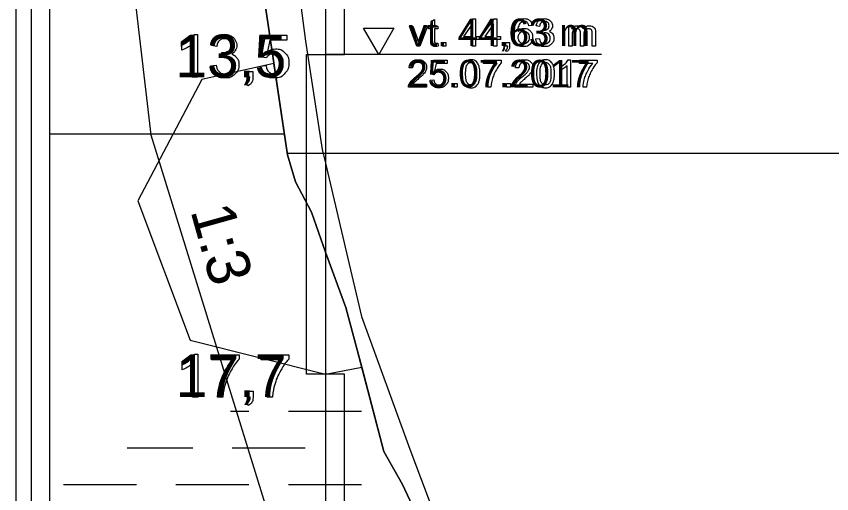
# Model space of a CAD drawing. Extents: x 700746 to 706058, y 6570320 to 6580460.
# Drawn here: x 705174.7 to 705281.9, y 6576366.1 to 6576428.8 of the extents above; entities that cross this region are included whole.
import ezdxf

# ---------------------------------------------------------------- set-up
doc = ezdxf.new("R2010")
doc.units = 0
for name, color, linetype in [('Default', 7, 'Continuous'), ('GEOLPUNKT', 7, 'Continuous'), ('illumineerimisjooned', 7, 'Continuous'), ('PIIR', 7, 'Continuous'), ('Plokid', 7, 'Continuous'), ('Täide', 7, 'Continuous'), ('vahekiht', 7, 'Continuous'), ('VEEKOGU', 7, 'Continuous'), ('Veetase', 7, 'Continuous')]:
    doc.layers.add(name, color=color, linetype=linetype)

msp = doc.modelspace()

# ---------------------------------------------------------------- linework, layer by layer
at = {"layer": 'Default'}
for points in [[(705211.69, 6576433.58), (705212.76, 6576425.53), (705214.91, 6576411.31), (705215.36, 6576409.49), (705218.12, 6576397.73), (705220.09, 6576389.37), (705226.47, 6576371.92), (705233.32, 6576353.69), (705236.05, 6576352.63), (705243.75, 6576346.88), (705244.81, 6576345.88), (705245.45, 6576344.9), (705249.7, 6576350.4), (705253.02, 6576350.68), (705256.27, 6576347.97), (705258.63, 6576344.34), (705262.42, 6576342.5), (705267.79, 6576339.48), (705268.67, 6576339.7), (705268.96, 6576339.33), (705277.35, 6576339.5), (705277.9, 6576340.77), (705283.16, 6576346.18)], [(705207.52, 6576429.72), (705210.38, 6576410.61), (705211.41, 6576407.06), (705213.55, 6576403.07), (705215.36, 6576397.81), (705218.04, 6576390.52), (705219.54, 6576385), (705223.03, 6576371.62), (705225.5, 6576367.31), (705230.38, 6576356.83)]]:
    msp.add_lwpolyline(points, dxfattribs=at)
at = {"layer": 'GEOLPUNKT'}
for points in [[(705215.36, 6576558.79), (705215.36, 6576341.79)], [(705198.1, 6576426.4), (705198.54, 6576426.4), (705198.54, 6576420.78)], [(705207.6, 6576423.35), (705206.95, 6576423.43), (705207.49, 6576426.31), (705210.28, 6576426.31), (705210.28, 6576425.65), (705208.04, 6576425.65), (705207.74, 6576424.15)], [(705196.48, 6576424.33), (705196.48, 6576425)], [(705198.54, 6576420.78), (705197.86, 6576420.78), (705197.86, 6576425.16)], [(705201.07, 6576424.83), (705200.38, 6576424.95)], [(705201.67, 6576423.44), (705201.74, 6576424.04)], [(705200.31, 6576422.27), (705201, 6576422.36)], [(705206.83, 6576422.25), (705207.55, 6576422.31)], [(705205.03, 6576420.78), (705205.03, 6576421.56), (705205.81, 6576421.56), (705205.81, 6576420.78)], [(705205.42, 6576420.78), (705205.03, 6576420.78)], [(705205.17, 6576419.67), (705204.98, 6576419.97)], [(705198.14, 6576384.4), (705198.59, 6576384.4), (705198.59, 6576378.78)], [(705200.4, 6576383.65), (705200.4, 6576384.31), (705204.02, 6576384.31), (705204.02, 6576383.77)], [(705206.92, 6576383.65), (705206.92, 6576384.31), (705210.54, 6576384.31), (705210.54, 6576383.77)], [(705196.52, 6576382.33), (705196.52, 6576383)], [(705198.59, 6576378.78), (705197.9, 6576378.78), (705197.9, 6576383.16)], [(705203.14, 6576383.65), (705200.4, 6576383.65)], [(705209.66, 6576383.65), (705206.92, 6576383.65)], [(705205.07, 6576378.78), (705205.07, 6576379.56), (705205.85, 6576379.56), (705205.85, 6576378.78)], [(705201.89, 6576378.78), (705201.18, 6576378.78)], [(705205.46, 6576378.78), (705205.07, 6576378.78)], [(705208.41, 6576378.78), (705207.7, 6576378.78)], [(705205.21, 6576377.67), (705205.02, 6576377.97)]]:
    msp.add_lwpolyline(points, dxfattribs=at)
for points in [[(705217.86, 6576458.79), (705215.36, 6576458.79), (705215.36, 6576423.79), (705217.86, 6576423.79)], [(705212.86, 6576423.79), (705215.36, 6576423.79), (705215.36, 6576381.79), (705212.86, 6576381.79)], [(705217.86, 6576381.79), (705215.36, 6576381.79), (705215.36, 6576341.79), (705217.86, 6576341.79)]]:
    msp.add_lwpolyline(points, close=True, dxfattribs=at)
for points in [[(705196.48, 6576425), (705197.06, 6576425.27), (705197.49, 6576425.65), (705197.92, 6576426.04), (705198.1, 6576426.4)], [(705200.38, 6576424.95), (705200.51, 6576425.64), (705200.95, 6576426.02), (705201.4, 6576426.4), (705202.06, 6576426.4), (705202.52, 6576426.4), (705202.91, 6576426.21), (705203.3, 6576426.01), (705203.5, 6576425.67), (705203.7, 6576425.33), (705203.7, 6576424.95), (705203.7, 6576424.59), (705203.51, 6576424.29), (705203.31, 6576423.99), (705202.93, 6576423.82), (705203.43, 6576423.7), (705203.7, 6576423.34), (705203.98, 6576422.98), (705203.98, 6576422.44), (705203.98, 6576421.71), (705203.44, 6576421.2), (705202.91, 6576420.69), (705202.09, 6576420.69), (705201.35, 6576420.69), (705200.87, 6576421.13), (705200.38, 6576421.57), (705200.31, 6576422.27)], [(705201.74, 6576424.04), (705201.81, 6576424.03), (705201.85, 6576424.03), (705202.29, 6576424.03), (705202.64, 6576424.26), (705203, 6576424.49), (705203, 6576424.96), (705203, 6576425.34), (705202.74, 6576425.59), (705202.48, 6576425.84), (705202.08, 6576425.84), (705201.68, 6576425.84), (705201.41, 6576425.59), (705201.14, 6576425.33), (705201.07, 6576424.83)], [(705197.86, 6576425.16), (705197.61, 6576424.92), (705197.21, 6576424.69), (705196.8, 6576424.45), (705196.48, 6576424.33)], [(705207.74, 6576424.15), (705208.25, 6576424.5), (705208.8, 6576424.5), (705209.53, 6576424.5), (705210.04, 6576423.99), (705210.54, 6576423.48), (705210.54, 6576422.68), (705210.54, 6576421.92), (705210.1, 6576421.37), (705209.56, 6576420.69), (705208.63, 6576420.69), (705207.86, 6576420.69), (705207.38, 6576421.11), (705206.9, 6576421.54), (705206.83, 6576422.25)], [(705201, 6576422.36), (705201.12, 6576421.77), (705201.4, 6576421.51), (705201.68, 6576421.25), (705202.09, 6576421.25), (705202.58, 6576421.25), (705202.91, 6576421.59), (705203.25, 6576421.93), (705203.25, 6576422.42), (705203.25, 6576422.9), (705202.94, 6576423.2), (705202.63, 6576423.51), (705202.15, 6576423.51), (705201.96, 6576423.51), (705201.67, 6576423.44)], [(705207.55, 6576422.31), (705207.63, 6576421.78), (705207.92, 6576421.52), (705208.21, 6576421.25), (705208.63, 6576421.25), (705209.13, 6576421.25), (705209.47, 6576421.63), (705209.81, 6576422), (705209.81, 6576422.62), (705209.81, 6576423.21), (705209.48, 6576423.55), (705209.15, 6576423.89), (705208.62, 6576423.89), (705208.28, 6576423.89), (705208.02, 6576423.74), (705207.75, 6576423.59), (705207.6, 6576423.35)], [(705204.98, 6576419.97), (705205.2, 6576420.06), (705205.3, 6576420.25), (705205.4, 6576420.43), (705205.42, 6576420.78)], [(705205.81, 6576420.78), (705205.81, 6576420.35), (705205.66, 6576420.08), (705205.5, 6576419.82), (705205.17, 6576419.67)], [(705196.52, 6576383), (705197.1, 6576383.27), (705197.53, 6576383.65), (705197.96, 6576384.04), (705198.14, 6576384.4)], [(705204.02, 6576383.77), (705203.49, 6576383.2), (705202.96, 6576382.26), (705202.44, 6576381.32), (705202.15, 6576380.32), (705201.94, 6576379.62), (705201.89, 6576378.78)], [(705210.54, 6576383.77), (705210.01, 6576383.2), (705209.48, 6576382.26), (705208.96, 6576381.32), (705208.67, 6576380.32), (705208.46, 6576379.62), (705208.41, 6576378.78)], [(705197.9, 6576383.16), (705197.65, 6576382.92), (705197.25, 6576382.69), (705196.85, 6576382.45), (705196.52, 6576382.33)], [(705201.18, 6576378.78), (705201.19, 6576379.44), (705201.44, 6576380.38), (705201.69, 6576381.31), (705202.15, 6576382.18), (705202.61, 6576383.05), (705203.14, 6576383.65)], [(705207.7, 6576378.78), (705207.71, 6576379.44), (705207.96, 6576380.38), (705208.21, 6576381.31), (705208.67, 6576382.18), (705209.14, 6576383.05), (705209.66, 6576383.65)], [(705205.02, 6576377.97), (705205.24, 6576378.06), (705205.34, 6576378.25), (705205.45, 6576378.43), (705205.46, 6576378.78)], [(705205.85, 6576378.78), (705205.85, 6576378.35), (705205.7, 6576378.08), (705205.55, 6576377.82), (705205.21, 6576377.67)]]:
    msp.add_open_spline(points, degree=3, dxfattribs=at)
at = {"layer": 'illumineerimisjooned'}
msp.add_line((705176.72, 6576307.19), (705176.72, 6576563.39), dxfattribs=at)
at = {"layer": 'PIIR'}
msp.add_line((705174.72, 6576305.59), (705174.72, 6576564.21), dxfattribs=at)
at = {"layer": 'Plokid'}
for p, q in [((705179.12, 6576308.69), (705179.12, 6576556.72)), ((705179.12, 6576413.37), (705209.97, 6576413.37))]:
    msp.add_line(p, q, dxfattribs=at)
msp.add_lwpolyline([(705207.52, 6576429.72), (705210.38, 6576410.61), (705211.41, 6576407.06), (705213.55, 6576403.07), (705215.36, 6576397.81), (705218.04, 6576390.52), (705219.54, 6576385), (705223.03, 6576371.62), (705225.5, 6576367.31), (705230.38, 6576356.83)], dxfattribs=at)
at = {"layer": 'Täide'}
for p, q in [((705220.14, 6576382.69), (705219.54, 6576385)), ((705202.86, 6576376.91), (705205.31, 6576376.91)), ((705210.51, 6576376.91), (705220.11, 6576376.91)), ((705189.28, 6576372.11), (705195.71, 6576372.11)), ((705195.71, 6576372.11), (705197.91, 6576372.11)), ((705203.11, 6576372.11), (705210.51, 6576372.11)), ((705210.51, 6576372.11), (705212.71, 6576372.11)), ((705180.91, 6576367.31), (705190.51, 6576367.31)), ((705195.71, 6576367.31), (705205.31, 6576367.31)), ((705210.51, 6576367.31), (705220.11, 6576367.31))]:
    msp.add_line(p, q, dxfattribs=at)
for points in [[(705230.38, 6576356.83), (705225.5, 6576367.31), (705223.03, 6576371.62), (705219.54, 6576385), (705218.04, 6576390.52), (705215.36, 6576397.81), (705213.55, 6576403.07), (705211.41, 6576407.06), (705210.38, 6576410.61), (705207.52, 6576429.72)], [(705208.59, 6576422.59), (705199.1, 6576420.51), (705190.68, 6576404.55), (705197.58, 6576386.27), (705215.36, 6576381.79), (705220.14, 6576382.69)], [(705213.55, 6576403.07), (705211.41, 6576407.06), (705210.38, 6576410.61), (705208.59, 6576422.59)], [(705219.54, 6576385), (705218.04, 6576390.52), (705215.36, 6576397.81), (705213.55, 6576403.07)]]:
    msp.add_lwpolyline(points, dxfattribs=at)
at = {"layer": 'vahekiht'}
msp.add_lwpolyline([(705174.72, 6576564.21), (705192.39, 6576413.23), (705229.55, 6576293.17)], dxfattribs=at)
at = {"layer": 'VEEKOGU'}
for p, q in [((705210.35, 6576410.77), (705210.38, 6576410.61)), ((705413.22, 6576410.77), (705210.35, 6576410.77)), ((705210.38, 6576410.61), (705211.41, 6576407.06)), ((705218.04, 6576390.52), (705219.54, 6576385)), ((705219.54, 6576385), (705220.14, 6576382.69))]:
    msp.add_line(p, q, dxfattribs=at)
for points in [[(705211.41, 6576407.06), (705213.55, 6576403.07), (705215.36, 6576397.81), (705218.04, 6576390.52)], [(705220.14, 6576382.69), (705223.03, 6576371.62), (705225.5, 6576367.31), (705229.56, 6576358.59), (705230.38, 6576356.83), (705231.27, 6576354.97), (705232.39, 6576352.62), (705234.94, 6576349.99), (705244.83, 6576345.56), (705245.32, 6576345.24), (705245.81, 6576345.89), (705248.75, 6576350.77), (705249.78, 6576351.93), (705253.02, 6576350.68), (705257.01, 6576345.03), (705258.43, 6576344.31), (705262.42, 6576342.5), (705265.51, 6576336.04), (705268.73, 6576331.98), (705274.83, 6576329.38), (705278.77, 6576328.55), (705283.43, 6576323.4)]]:
    msp.add_lwpolyline(points, dxfattribs=at)
at = {"layer": 'Veetase'}
msp.add_line((705251.66, 6576423.79), (705215.36, 6576423.79), dxfattribs=at)
msp.add_line((705251.66, 6576423.79), (705215.36, 6576423.79), dxfattribs=at)
for points in [[(705229.25, 6576425.63), (705229.25, 6576427.13), (705228.92, 6576427.13), (705228.92, 6576427.48), (705229.25, 6576427.48), (705229.25, 6576428.12), (705229.69, 6576428.39), (705229.69, 6576427.48), (705230.13, 6576427.48), (705230.13, 6576427.13), (705229.69, 6576427.13), (705229.69, 6576425.61)], [(705234.65, 6576424.87), (705234.65, 6576425.73), (705233.09, 6576425.73), (705233.09, 6576426.14), (705234.73, 6576428.47), (705235.09, 6576428.47), (705235.09, 6576426.14), (705235.58, 6576426.14), (705235.58, 6576425.73), (705235.09, 6576425.73), (705235.09, 6576424.87), (705234.65, 6576424.87)], [(705234.65, 6576426.14), (705234.65, 6576427.76), (705233.53, 6576426.14), (705234.65, 6576426.14)], [(705237.45, 6576424.87), (705237.45, 6576425.73), (705235.89, 6576425.73), (705235.89, 6576426.14), (705237.53, 6576428.47), (705237.89, 6576428.47), (705237.89, 6576426.14), (705238.38, 6576426.14), (705238.38, 6576425.73), (705237.89, 6576425.73), (705237.89, 6576424.87), (705237.45, 6576424.87)], [(705237.45, 6576426.14), (705237.45, 6576427.76), (705236.32, 6576426.14), (705237.45, 6576426.14)], [(705227.37, 6576424.87), (705226.39, 6576427.48), (705226.85, 6576427.48), (705227.41, 6576425.91)], [(705227.74, 6576425.89), (705228.32, 6576427.48), (705228.78, 6576427.48), (705227.79, 6576424.87), (705227.37, 6576424.87)], [(705242.52, 6576427.58), (705242.08, 6576427.55)], [(705243.51, 6576427.47), (705243.07, 6576427.55)], [(705243.9, 6576426.57), (705243.94, 6576426.96)], [(705247.34, 6576424.87), (705247.34, 6576427.48), (705247.73, 6576427.48), (705247.73, 6576427.11)], [(705250.87, 6576426.66), (705250.87, 6576424.87), (705250.43, 6576424.87), (705250.43, 6576426.51)], [(705243.02, 6576425.82), (705243.47, 6576425.88)], [(705247.78, 6576426.22), (705247.78, 6576424.87), (705247.34, 6576424.87)], [(705249.33, 6576426.38), (705249.33, 6576424.87), (705248.89, 6576424.87), (705248.89, 6576426.56)], [(705230.13, 6576425.26), (705230.2, 6576424.87)], [(705230.69, 6576424.87), (705230.69, 6576425.37), (705231.19, 6576425.37), (705231.19, 6576424.87), (705230.69, 6576424.87)], [(705239.07, 6576424.87), (705239.07, 6576425.37), (705239.57, 6576425.37), (705239.57, 6576424.87)], [(705239.32, 6576424.87), (705239.07, 6576424.87)], [(705239.16, 6576424.15), (705239.04, 6576424.34)], [(705229.63, 6576421.12), (705229.22, 6576421.17), (705229.56, 6576423.02), (705231.35, 6576423.02), (705231.35, 6576422.6), (705229.92, 6576422.6), (705229.72, 6576421.63)], [(705236.16, 6576422.6), (705236.16, 6576423.02), (705238.48, 6576423.02), (705238.48, 6576422.68)], [(705237.92, 6576422.6), (705236.16, 6576422.6)], [(705247.57, 6576419.47), (705247.13, 6576419.47), (705247.13, 6576422.28)], [(705247.29, 6576423.08), (705247.57, 6576423.08), (705247.57, 6576419.47)], [(705248.74, 6576422.6), (705248.74, 6576423.02), (705251.07, 6576423.02), (705251.07, 6576422.68)], [(705250.5, 6576422.6), (705248.74, 6576422.6)], [(705226.82, 6576422), (705226.36, 6576422.04)], [(705240.8, 6576422), (705240.34, 6576422.04)], [(705246.25, 6576421.75), (705246.25, 6576422.18)], [(705229.14, 6576420.41), (705229.6, 6576420.45)], [(705228.66, 6576419.89), (705228.66, 6576419.47), (705226.28, 6576419.47)], [(705226.9, 6576419.89), (705228.66, 6576419.89)], [(705232.18, 6576419.47), (705232.18, 6576419.97), (705232.68, 6576419.97), (705232.68, 6576419.47), (705232.18, 6576419.47)], [(705237.11, 6576419.47), (705236.66, 6576419.47)], [(705239.17, 6576419.47), (705239.17, 6576419.97), (705239.67, 6576419.97), (705239.67, 6576419.47), (705239.17, 6576419.47)], [(705242.64, 6576419.89), (705242.64, 6576419.47), (705240.26, 6576419.47)], [(705240.87, 6576419.89), (705242.64, 6576419.89)], [(705249.69, 6576419.47), (705249.24, 6576419.47)]]:
    msp.add_lwpolyline(points, dxfattribs=at)
msp.add_lwpolyline([(705222.36, 6576427.24), (705224.35, 6576427.24), (705222.36, 6576423.79), (705220.37, 6576427.24)], close=True, dxfattribs=at)
msp.add_lwpolyline([(705222.36, 6576427.24), (705224.35, 6576427.24), (705222.36, 6576423.79), (705220.37, 6576427.24)], close=True, dxfattribs=at)
for points in [[(705242.08, 6576427.55), (705242.02, 6576427.81), (705241.92, 6576427.93), (705241.74, 6576428.12), (705241.47, 6576428.12), (705241.26, 6576428.12), (705241.1, 6576428), (705240.89, 6576427.85), (705240.77, 6576427.56), (705240.65, 6576427.26), (705240.65, 6576426.72), (705240.81, 6576426.97), (705241.04, 6576427.09), (705241.27, 6576427.2), (705241.52, 6576427.2), (705241.96, 6576427.2), (705242.27, 6576426.88), (705242.59, 6576426.55), (705242.59, 6576426.04), (705242.59, 6576425.7), (705242.44, 6576425.41), (705242.29, 6576425.12), (705242.04, 6576424.96), (705241.78, 6576424.81), (705241.46, 6576424.81), (705240.9, 6576424.81), (705240.56, 6576425.21), (705240.21, 6576425.62), (705240.21, 6576426.55), (705240.21, 6576427.6), (705240.59, 6576428.07), (705240.93, 6576428.48), (705241.5, 6576428.48), (705241.92, 6576428.48), (705242.2, 6576428.24), (705242.47, 6576428), (705242.52, 6576427.58)], [(705243.07, 6576427.55), (705243.15, 6576427.99), (705243.44, 6576428.24), (705243.72, 6576428.48), (705244.15, 6576428.48), (705244.45, 6576428.48), (705244.69, 6576428.36), (705244.94, 6576428.23), (705245.07, 6576428.01), (705245.21, 6576427.79), (705245.21, 6576427.55), (705245.21, 6576427.31), (705245.08, 6576427.12), (705244.96, 6576426.93), (705244.71, 6576426.82), (705245.03, 6576426.75), (705245.21, 6576426.51), (705245.38, 6576426.28), (705245.38, 6576425.93), (705245.38, 6576425.46), (705245.04, 6576425.14), (705244.69, 6576424.81), (705244.17, 6576424.81), (705243.69, 6576424.81), (705243.38, 6576425.09), (705243.07, 6576425.37), (705243.02, 6576425.82)], [(705243.94, 6576426.96), (705243.99, 6576426.96), (705244.02, 6576426.96), (705244.3, 6576426.96), (705244.52, 6576427.1), (705244.75, 6576427.25), (705244.75, 6576427.56), (705244.75, 6576427.8), (705244.59, 6576427.96), (705244.42, 6576428.12), (705244.16, 6576428.12), (705243.9, 6576428.12), (705243.73, 6576427.96), (705243.56, 6576427.79), (705243.51, 6576427.47)], [(705240.71, 6576426.03), (705240.71, 6576425.81), (705240.81, 6576425.6), (705240.91, 6576425.39), (705241.08, 6576425.28), (705241.26, 6576425.17), (705241.45, 6576425.17), (705241.73, 6576425.17), (705241.93, 6576425.4), (705242.13, 6576425.62), (705242.13, 6576426.01), (705242.13, 6576426.38), (705241.93, 6576426.6), (705241.73, 6576426.81), (705241.43, 6576426.81), (705241.13, 6576426.81), (705240.92, 6576426.6), (705240.71, 6576426.38), (705240.71, 6576426.03)], [(705243.47, 6576425.88), (705243.54, 6576425.5), (705243.72, 6576425.34), (705243.91, 6576425.17), (705244.17, 6576425.17), (705244.48, 6576425.17), (705244.7, 6576425.39), (705244.91, 6576425.6), (705244.91, 6576425.92), (705244.91, 6576426.23), (705244.71, 6576426.43), (705244.51, 6576426.62), (705244.21, 6576426.62), (705244.08, 6576426.62), (705243.9, 6576426.57)], [(705247.73, 6576427.11), (705247.86, 6576427.3), (705248.06, 6576427.42), (705248.26, 6576427.54), (705248.52, 6576427.54), (705248.81, 6576427.54), (705249, 6576427.41), (705249.18, 6576427.29), (705249.26, 6576427.08), (705249.57, 6576427.54), (705250.07, 6576427.54), (705250.46, 6576427.54), (705250.67, 6576427.32), (705250.87, 6576427.11), (705250.87, 6576426.66)], [(705248.89, 6576426.56), (705248.89, 6576426.86), (705248.78, 6576427), (705248.67, 6576427.15), (705248.43, 6576427.15), (705248.24, 6576427.15), (705248.08, 6576427.05), (705247.92, 6576426.95), (705247.85, 6576426.77), (705247.78, 6576426.58), (705247.78, 6576426.22)], [(705250.43, 6576426.51), (705250.43, 6576426.78), (705250.39, 6576426.89), (705250.35, 6576427.01), (705250.23, 6576427.08), (705250.12, 6576427.15), (705249.97, 6576427.15), (705249.69, 6576427.15), (705249.51, 6576426.97), (705249.33, 6576426.79), (705249.33, 6576426.38)], [(705227.41, 6576425.91), (705227.5, 6576425.66), (705227.58, 6576425.39), (705227.64, 6576425.6), (705227.74, 6576425.89)], [(705230.2, 6576424.87), (705230.01, 6576424.83), (705229.86, 6576424.83), (705229.62, 6576424.83), (705229.49, 6576424.91), (705229.36, 6576424.98), (705229.3, 6576425.11), (705229.25, 6576425.23), (705229.25, 6576425.63)], [(705229.69, 6576425.61), (705229.69, 6576425.42), (705229.72, 6576425.36), (705229.74, 6576425.31), (705229.79, 6576425.28), (705229.84, 6576425.24), (705229.94, 6576425.24), (705230.01, 6576425.24), (705230.13, 6576425.26)], [(705239.04, 6576424.34), (705239.18, 6576424.41), (705239.24, 6576424.52), (705239.31, 6576424.64), (705239.32, 6576424.87)], [(705239.57, 6576424.87), (705239.57, 6576424.59), (705239.47, 6576424.42), (705239.37, 6576424.25), (705239.16, 6576424.15)], [(705226.28, 6576419.47), (705226.28, 6576419.63), (705226.33, 6576419.78), (705226.43, 6576420.02), (705226.63, 6576420.25), (705226.83, 6576420.49), (705227.2, 6576420.8), (705227.79, 6576421.28), (705227.99, 6576421.56), (705228.2, 6576421.84), (705228.2, 6576422.09), (705228.2, 6576422.36), (705228.01, 6576422.54), (705227.83, 6576422.72), (705227.52, 6576422.72), (705227.21, 6576422.72), (705227.01, 6576422.53), (705226.82, 6576422.33), (705226.82, 6576422)], [(705226.36, 6576422.04), (705226.41, 6576422.55), (705226.72, 6576422.82), (705227.02, 6576423.08), (705227.53, 6576423.08), (705228.05, 6576423.08), (705228.35, 6576422.79), (705228.66, 6576422.51), (705228.66, 6576422.08), (705228.66, 6576421.87), (705228.57, 6576421.66), (705228.48, 6576421.45), (705228.27, 6576421.22), (705228.07, 6576420.99), (705227.59, 6576420.59), (705227.2, 6576420.25), (705227.08, 6576420.13), (705226.97, 6576420.01), (705226.9, 6576419.89)], [(705233.33, 6576421.24), (705233.33, 6576421.88), (705233.46, 6576422.27), (705233.59, 6576422.66), (705233.85, 6576422.87), (705234.11, 6576423.08), (705234.5, 6576423.08), (705234.79, 6576423.08), (705235.01, 6576422.97), (705235.23, 6576422.85), (705235.37, 6576422.63), (705235.51, 6576422.41), (705235.59, 6576422.09), (705235.67, 6576421.78), (705235.67, 6576421.24), (705235.67, 6576420.61), (705235.54, 6576420.22), (705235.41, 6576419.83), (705235.16, 6576419.62), (705234.9, 6576419.41), (705234.5, 6576419.41), (705233.98, 6576419.41), (705233.68, 6576419.78), (705233.33, 6576420.23), (705233.33, 6576421.24)], [(705233.78, 6576421.24), (705233.78, 6576420.36), (705233.99, 6576420.06), (705234.2, 6576419.77), (705234.5, 6576419.77), (705234.81, 6576419.77), (705235.01, 6576420.06), (705235.22, 6576420.36), (705235.22, 6576421.24), (705235.22, 6576422.13), (705235.01, 6576422.42), (705234.81, 6576422.72), (705234.5, 6576422.72), (705234.19, 6576422.72), (705234.01, 6576422.46), (705233.78, 6576422.13), (705233.78, 6576421.24)], [(705236.66, 6576419.47), (705236.66, 6576419.89), (705236.82, 6576420.49), (705236.98, 6576421.1), (705237.28, 6576421.65), (705237.58, 6576422.21), (705237.92, 6576422.6)], [(705238.48, 6576422.68), (705238.14, 6576422.31), (705237.8, 6576421.7), (705237.47, 6576421.1), (705237.28, 6576420.46), (705237.15, 6576420.01), (705237.11, 6576419.47)], [(705240.26, 6576419.47), (705240.26, 6576419.63), (705240.31, 6576419.78), (705240.4, 6576420.02), (705240.6, 6576420.25), (705240.8, 6576420.49), (705241.18, 6576420.8), (705241.77, 6576421.28), (705241.97, 6576421.56), (705242.18, 6576421.84), (705242.18, 6576422.09), (705242.18, 6576422.36), (705241.99, 6576422.54), (705241.8, 6576422.72), (705241.5, 6576422.72), (705241.18, 6576422.72), (705240.99, 6576422.53), (705240.8, 6576422.33), (705240.8, 6576422)], [(705240.34, 6576422.04), (705240.39, 6576422.55), (705240.69, 6576422.82), (705241, 6576423.08), (705241.51, 6576423.08), (705242.03, 6576423.08), (705242.33, 6576422.79), (705242.63, 6576422.51), (705242.63, 6576422.08), (705242.63, 6576421.87), (705242.55, 6576421.66), (705242.46, 6576421.45), (705242.25, 6576421.22), (705242.05, 6576420.99), (705241.57, 6576420.59), (705241.17, 6576420.25), (705241.06, 6576420.13), (705240.95, 6576420.01), (705240.87, 6576419.89)], [(705243.11, 6576421.24), (705243.11, 6576421.88), (705243.24, 6576422.27), (705243.38, 6576422.66), (705243.64, 6576422.87), (705243.89, 6576423.08), (705244.29, 6576423.08), (705244.58, 6576423.08), (705244.8, 6576422.97), (705245.01, 6576422.85), (705245.16, 6576422.63), (705245.3, 6576422.41), (705245.38, 6576422.09), (705245.46, 6576421.78), (705245.46, 6576421.24), (705245.46, 6576420.61), (705245.33, 6576420.22), (705245.2, 6576419.83), (705244.94, 6576419.62), (705244.68, 6576419.41), (705244.29, 6576419.41), (705243.77, 6576419.41), (705243.47, 6576419.78), (705243.11, 6576420.23), (705243.11, 6576421.24)], [(705243.57, 6576421.24), (705243.57, 6576420.36), (705243.78, 6576420.06), (705243.98, 6576419.77), (705244.29, 6576419.77), (705244.59, 6576419.77), (705244.8, 6576420.06), (705245, 6576420.36), (705245, 6576421.24), (705245, 6576422.13), (705244.8, 6576422.42), (705244.59, 6576422.72), (705244.28, 6576422.72), (705243.98, 6576422.72), (705243.8, 6576422.46), (705243.57, 6576422.13), (705243.57, 6576421.24)], [(705246.25, 6576422.18), (705246.62, 6576422.35), (705246.9, 6576422.6), (705247.17, 6576422.85), (705247.29, 6576423.08)], [(705247.13, 6576422.28), (705246.97, 6576422.13), (705246.71, 6576421.98), (705246.45, 6576421.83), (705246.25, 6576421.75)], [(705249.24, 6576419.47), (705249.25, 6576419.89), (705249.4, 6576420.49), (705249.56, 6576421.1), (705249.86, 6576421.65), (705250.16, 6576422.21), (705250.5, 6576422.6)], [(705251.07, 6576422.68), (705250.72, 6576422.31), (705250.38, 6576421.7), (705250.05, 6576421.1), (705249.86, 6576420.46), (705249.73, 6576420.01), (705249.69, 6576419.47)], [(705229.72, 6576421.63), (705230.05, 6576421.86), (705230.4, 6576421.86), (705230.88, 6576421.86), (705231.2, 6576421.53), (705231.52, 6576421.2), (705231.52, 6576420.69), (705231.52, 6576420.2), (705231.24, 6576419.85), (705230.89, 6576419.41), (705230.29, 6576419.41), (705229.8, 6576419.41), (705229.49, 6576419.68), (705229.18, 6576419.96), (705229.14, 6576420.41)], [(705229.6, 6576420.45), (705229.65, 6576420.11), (705229.84, 6576419.94), (705230.03, 6576419.77), (705230.29, 6576419.77), (705230.61, 6576419.77), (705230.83, 6576420.01), (705231.05, 6576420.25), (705231.05, 6576420.65), (705231.05, 6576421.03), (705230.84, 6576421.25), (705230.63, 6576421.47), (705230.29, 6576421.47), (705230.07, 6576421.47), (705229.9, 6576421.37), (705229.73, 6576421.27), (705229.63, 6576421.12)]]:
    msp.add_open_spline(points, degree=3, dxfattribs=at)

# ---------------------------------------------------------------- texts
at = {"layer": 'GEOLPUNKT'}
for s, p in [('13,5', (705195.63, 6576420.78)), ('17,7', (705195.68, 6576378.78))]:
    msp.add_text(s, height=5.6, dxfattribs=at).set_placement(p)
msp.add_text('1:3', height=5.7, rotation=285.606, dxfattribs=at).set_placement((705197.59, 6576403.26))
at = {"layer": 'Veetase'}
for s, p in [('vt. 44,63 m', (705226.32, 6576424.87)), ('25.07.2017', (705226.13, 6576419.47))]:
    msp.add_text(s, height=3.6, dxfattribs=at).set_placement(p)

doc.saveas('drawing.dxf')
